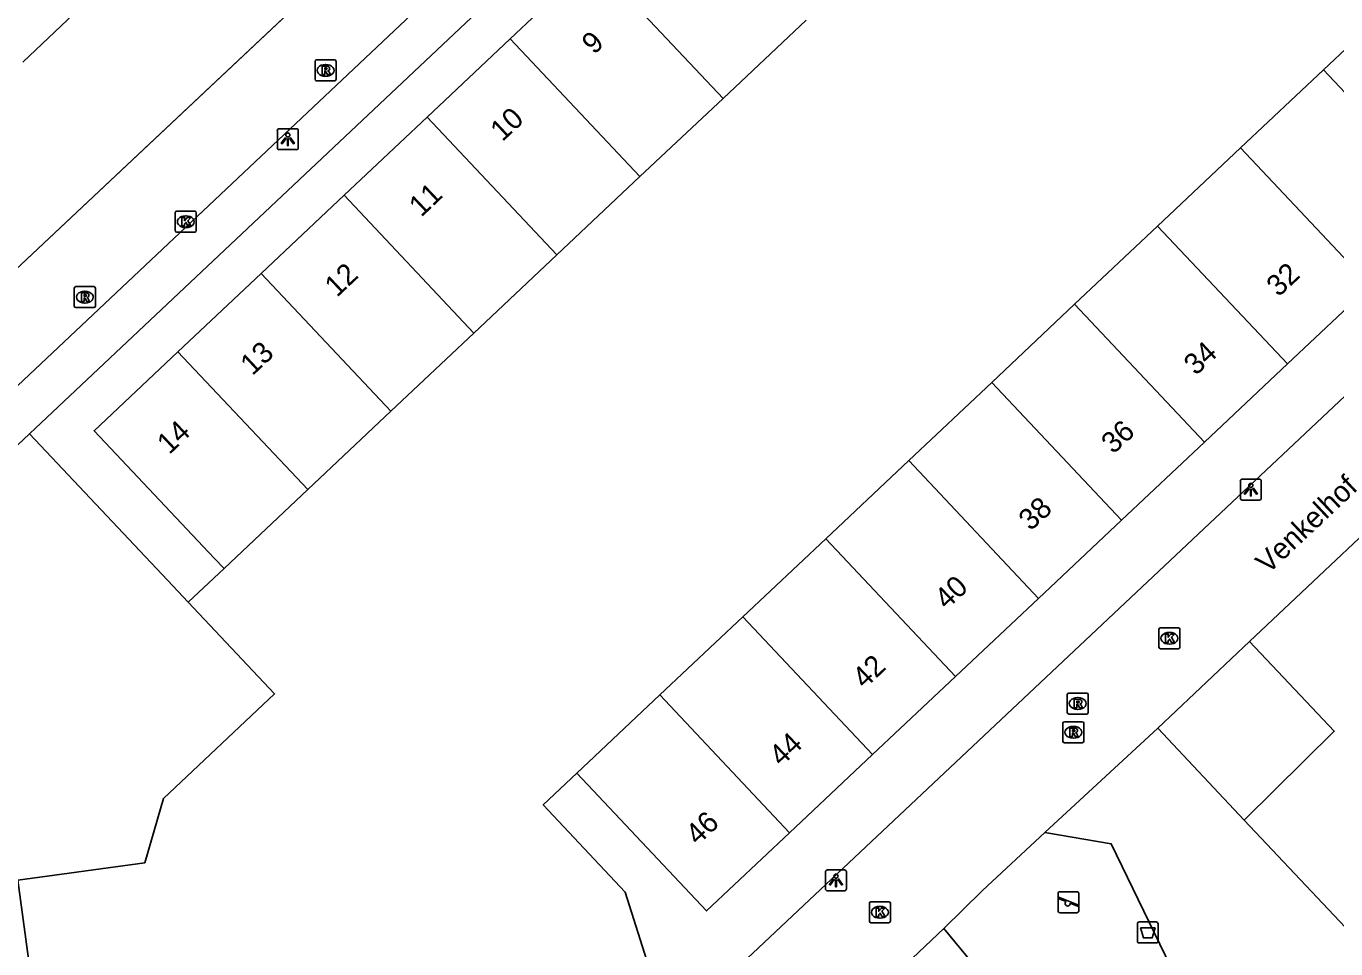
# Model space of a CAD drawing. Extents: x 162542 to 163144, y 380786 to 381511.
# Drawn here: x 162806.1 to 162868.4, y 381201.7 to 381245.6 of the extents above; entities that cross this region are included whole.
import ezdxf

# ---------------------------------------------------------------- set-up
doc = ezdxf.new("R2010")
doc.units = 0
for name, color, linetype in [('IMGEO_Afvalbak', 7, 'Continuous'), ('IMGEO_Groenvoorziening', 7, 'Continuous'), ('IMGEO_Hek', 7, 'Continuous'), ('IMGEO_Kolk', 7, 'Continuous'), ('IMGEO_Lichtpunt', 7, 'Continuous'), ('IMGEO_Openbare_ruimte_label', 7, 'Continuous'), ('IMGEO_Pand', 7, 'Continuous'), ('IMGEO_Pand_nummerreeks', 7, 'Continuous'), ('IMGEO_Rioolput', 7, 'Continuous'), ('IMGEO_Speelvoorziening', 7, 'Continuous'), ('IMGEO_Voetpad_open', 7, 'Continuous')]:
    doc.layers.add(name, color=color, linetype=linetype)

msp = doc.modelspace()

# ---------------------------------------------------------------- linework, layer by layer
at = {"layer": 'IMGEO_Afvalbak'}
for p, q in [((162858.947, 381202.102), (162858.947, 381202.902)), ((162858.947, 381202.902), (162858.947, 381202.102)), ((162859.047, 381203.002), (162859.837, 381203.002)), ((162859.837, 381203.002), (162859.047, 381203.002)), ((162859.937, 381202.902), (162859.937, 381202.102)), ((162859.937, 381202.102), (162859.937, 381202.902)), ((162859.837, 381202.002), (162859.047, 381202.002)), ((162859.047, 381202.002), (162859.837, 381202.002))]:
    msp.add_line(p, q, dxfattribs=at)
msp.add_lwpolyline([(162859.09, 381202.716), (162859.794, 381202.716), (162859.645, 381202.246), (162859.239, 381202.246), (162859.09, 381202.716)], dxfattribs=at)
for centre, start, end in [((162859.047, 381202.902), 90, 180), ((162859.047, 381202.902), 90, 180), ((162859.837, 381202.902), 0, 90), ((162859.837, 381202.902), 360, 90), ((162859.047, 381202.102), 180, 270), ((162859.047, 381202.102), 180, 270), ((162859.837, 381202.102), 270, 0), ((162859.837, 381202.102), 270, 0)]:
    msp.add_arc(centre, 0.1, start, end, dxfattribs=at)
at = {"layer": 'IMGEO_Groenvoorziening'}
msp.add_lwpolyline([(162849.737, 381202.685), (162861.8, 381188.085)], dxfattribs=at)
at = {"layer": 'IMGEO_Hek'}
msp.add_lwpolyline([(162758.166, 381200.425), (162772.303, 381209.99), (162785.212, 381218.724), (162787.433, 381220.358), (162797.686, 381227.138), (162801.587, 381230.307), (162862.582, 381287.674)], dxfattribs=at)
at = {"layer": 'IMGEO_Kolk'}
for p, q in [((162813.17, 381235.905), (162813.17, 381236.757)), ((162813.245, 381236.831), (162814.097, 381236.831)), ((162814.171, 381236.757), (162814.171, 381235.905)), ((162813.658, 381236.611), (162813.683, 381236.611)), ((162814.097, 381235.831), (162813.245, 381235.831)), ((162813.681, 381236.051), (162813.656, 381236.051)), ((162859.972, 381216.078), (162859.972, 381216.93)), ((162860.047, 381217.004), (162860.899, 381217.004)), ((162860.46, 381216.784), (162860.485, 381216.784)), ((162860.973, 381216.93), (162860.973, 381216.078)), ((162860.483, 381216.224), (162860.458, 381216.224)), ((162860.899, 381216.004), (162860.047, 381216.004)), ((162846.199, 381203.037), (162846.199, 381203.889)), ((162846.274, 381203.963), (162847.126, 381203.963)), ((162846.687, 381203.743), (162846.712, 381203.743)), ((162847.2, 381203.889), (162847.2, 381203.037)), ((162846.71, 381203.183), (162846.685, 381203.183)), ((162847.126, 381202.963), (162846.274, 381202.963))]:
    msp.add_line(p, q, dxfattribs=at)
for points in [[(162813.17, 381235.905), (162813.17, 381236.757)], [(162813.245, 381236.831), (162814.097, 381236.831)], [(162814.171, 381236.757), (162814.171, 381235.905)], [(162813.491, 381236.531), (162813.614, 381236.531), (162813.614, 381236.38), (162813.744, 381236.531), (162813.908, 381236.531), (162813.762, 381236.38), (162813.915, 381236.131), (162813.763, 381236.131), (162813.678, 381236.295), (162813.614, 381236.228), (162813.614, 381236.131), (162813.491, 381236.131), (162813.491, 381236.531)], [(162814.097, 381235.831), (162813.245, 381235.831)], [(162859.972, 381216.078), (162859.972, 381216.93)], [(162860.047, 381217.004), (162860.899, 381217.004)], [(162860.973, 381216.93), (162860.973, 381216.078)], [(162860.293, 381216.704), (162860.416, 381216.704), (162860.416, 381216.553), (162860.546, 381216.704), (162860.71, 381216.704), (162860.564, 381216.553), (162860.717, 381216.304), (162860.565, 381216.304), (162860.48, 381216.468), (162860.416, 381216.401), (162860.416, 381216.304), (162860.293, 381216.304), (162860.293, 381216.704)], [(162860.899, 381216.004), (162860.047, 381216.004)], [(162846.199, 381203.037), (162846.199, 381203.889)], [(162846.274, 381203.963), (162847.126, 381203.963)], [(162847.2, 381203.889), (162847.2, 381203.037)], [(162846.52, 381203.663), (162846.643, 381203.663), (162846.643, 381203.512), (162846.773, 381203.663), (162846.937, 381203.663), (162846.791, 381203.512), (162846.944, 381203.263), (162846.792, 381203.263), (162846.707, 381203.427), (162846.643, 381203.36), (162846.643, 381203.263), (162846.52, 381203.263), (162846.52, 381203.663)], [(162847.126, 381202.963), (162846.274, 381202.963)]]:
    msp.add_lwpolyline(points, dxfattribs=at)
for centre, start, end in [((162813.247, 381236.755), 91.55205, 178.44795), ((162813.247, 381236.755), 91.55205, 178.44795), ((162814.095, 381236.755), 1.55205, 88.44795), ((162814.095, 381236.755), 1.55205, 88.44795), ((162813.247, 381235.907), 181.55205, 268.44795), ((162813.247, 381235.907), 181.55205, 268.44795), ((162814.095, 381235.907), 271.55205, 358.44795), ((162814.095, 381235.907), 271.55205, 358.44795), ((162860.049, 381216.928), 91.55205, 178.44795), ((162860.049, 381216.928), 91.55205, 178.44795), ((162860.897, 381216.928), 1.55205, 88.44795), ((162860.897, 381216.928), 1.55205, 88.44795), ((162860.049, 381216.08), 181.55205, 268.44795), ((162860.049, 381216.08), 181.55205, 268.44795), ((162860.897, 381216.08), 271.55205, 358.44795), ((162860.897, 381216.08), 271.55205, 358.44795), ((162846.276, 381203.887), 91.55205, 178.44795), ((162846.276, 381203.887), 91.55205, 178.44795), ((162847.124, 381203.887), 1.55205, 88.44795), ((162847.124, 381203.887), 1.55205, 88.44795), ((162846.276, 381203.039), 181.55205, 268.44795), ((162846.276, 381203.039), 181.55205, 268.44795), ((162847.124, 381203.039), 271.55205, 358.44795), ((162847.124, 381203.039), 271.55205, 358.44795)]:
    msp.add_arc(centre, 0.0765, start, end, dxfattribs=at)
for centre, major_axis, ratio, start_param, end_param in [((162813.657, 381236.331), (-0.387, 0.002), 0.722429, 4.712389, 7.853982), ((162813.682, 381236.331), (-0.39, 0.002), 0.717154, 1.570796, 4.712389), ((162860.459, 381216.504), (-0.387, 0.002), 0.722429, 4.712389, 7.853982), ((162860.484, 381216.504), (-0.39, 0.002), 0.717154, 1.570796, 4.712389), ((162846.686, 381203.463), (-0.387, 0.002), 0.722429, 4.712389, 7.853982), ((162846.711, 381203.463), (-0.39, 0.002), 0.717154, 1.570796, 4.712389)]:
    msp.add_ellipse(centre, major_axis=major_axis, ratio=ratio, start_param=start_param, end_param=end_param, dxfattribs=at)
at = {"layer": 'IMGEO_Lichtpunt'}
for p, q in [((162818.028, 381240.661), (162818.028, 381239.854)), ((162818.028, 381240.661), (162818.028, 381239.854)), ((162818.93, 381240.756), (162818.122, 381240.756)), ((162818.93, 381240.756), (162818.122, 381240.756)), ((162819.024, 381239.854), (162819.024, 381240.661)), ((162819.024, 381239.854), (162819.024, 381240.661)), ((162818.122, 381239.76), (162818.93, 381239.76)), ((162818.122, 381239.76), (162818.93, 381239.76)), ((162863.847, 381223.983), (162863.847, 381223.176)), ((162863.847, 381223.983), (162863.847, 381223.176)), ((162864.749, 381224.078), (162863.941, 381224.078)), ((162864.749, 381224.078), (162863.941, 381224.078)), ((162864.843, 381223.176), (162864.843, 381223.983)), ((162864.843, 381223.176), (162864.843, 381223.983)), ((162863.941, 381223.082), (162864.749, 381223.082)), ((162863.941, 381223.082), (162864.749, 381223.082)), ((162844.109, 381205.384), (162844.109, 381204.577)), ((162844.109, 381205.384), (162844.109, 381204.577)), ((162845.011, 381205.479), (162844.203, 381205.479)), ((162845.011, 381205.479), (162844.203, 381205.479)), ((162845.105, 381204.577), (162845.105, 381205.384)), ((162845.105, 381204.577), (162845.105, 381205.384)), ((162844.203, 381204.483), (162845.011, 381204.483)), ((162844.203, 381204.483), (162845.011, 381204.483))]:
    msp.add_line(p, q, dxfattribs=at)
for points in [[(162818.402, 381240.325), (162818.441, 381240.297), (162818.253, 381240.035), (162818.215, 381240.062), (162818.402, 381240.325)], [(162818.504, 381240.277), (162818.551, 381240.277), (162818.551, 381239.955), (162818.504, 381239.955), (162818.504, 381240.277)], [(162818.614, 381240.297), (162818.652, 381240.324), (162818.839, 381240.062), (162818.8, 381240.034), (162818.614, 381240.297)], [(162864.221, 381223.647), (162864.26, 381223.619), (162864.072, 381223.357), (162864.034, 381223.384), (162864.221, 381223.647)], [(162864.433, 381223.619), (162864.471, 381223.646), (162864.658, 381223.384), (162864.619, 381223.356), (162864.433, 381223.619)], [(162864.323, 381223.599), (162864.37, 381223.599), (162864.37, 381223.277), (162864.323, 381223.277), (162864.323, 381223.599)], [(162844.483, 381205.048), (162844.522, 381205.02), (162844.334, 381204.758), (162844.296, 381204.785), (162844.483, 381205.048)], [(162844.585, 381205), (162844.632, 381205), (162844.632, 381204.678), (162844.585, 381204.678), (162844.585, 381205)], [(162844.695, 381205.02), (162844.733, 381205.047), (162844.92, 381204.785), (162844.881, 381204.757), (162844.695, 381205.02)]]:
    msp.add_lwpolyline(points, dxfattribs=at)
for centre in [(162818.527, 381240.459), (162864.346, 381223.781), (162844.608, 381205.182)]:
    msp.add_circle(centre, 0.0994, dxfattribs=at)
for centre, start, end in [((162818.122, 381240.661), 90, 180), ((162818.122, 381240.661), 90, 180), ((162818.93, 381240.661), 0, 90), ((162818.93, 381240.661), 0, 90), ((162818.122, 381239.854), 180, 270), ((162818.122, 381239.854), 180, 270), ((162818.93, 381239.854), 270, 0), ((162818.93, 381239.854), 270, 360), ((162863.941, 381223.983), 90, 180), ((162863.941, 381223.983), 90, 180), ((162864.749, 381223.983), 0, 90), ((162864.749, 381223.983), 0, 90), ((162863.941, 381223.176), 180, 270), ((162863.941, 381223.176), 180, 270), ((162864.749, 381223.176), 270, 0), ((162864.749, 381223.176), 270, 360), ((162844.203, 381205.384), 90, 180), ((162844.203, 381205.384), 90, 180), ((162845.011, 381205.384), 0, 90), ((162845.011, 381205.384), 0, 90), ((162844.203, 381204.577), 180, 270), ((162844.203, 381204.577), 180, 270), ((162845.011, 381204.577), 270, 0), ((162845.011, 381204.577), 270, 360)]:
    msp.add_arc(centre, 0.0946, start, end, dxfattribs=at)
at = {"layer": 'IMGEO_Pand'}
for points in [[(162829.109, 381245.032), (162833.061, 381248.755)], [(162839.233, 381242.201), (162833.061, 381248.755)], [(162871.755, 381247.281), (162867.807, 381243.561)], [(162839.233, 381242.201), (162843.185, 381245.925)], [(162825.156, 381241.309), (162829.109, 381245.032)], [(162829.109, 381245.032), (162835.281, 381238.478)], [(162867.807, 381243.561), (162863.86, 381239.842)], [(162873.988, 381236.997), (162867.807, 381243.561)], [(162835.281, 381238.478), (162839.233, 381242.201)], [(162821.203, 381237.586), (162825.156, 381241.309)], [(162831.329, 381234.754), (162825.156, 381241.309)], [(162863.86, 381239.842), (162859.912, 381236.122)], [(162870.04, 381233.279), (162863.86, 381239.842)], [(162831.329, 381234.754), (162835.281, 381238.478)], [(162817.251, 381233.863), (162821.203, 381237.586)], [(162821.203, 381237.586), (162827.377, 381231.03)], [(162859.912, 381236.122), (162855.964, 381232.402)], [(162859.912, 381236.122), (162866.091, 381229.56)], [(162827.377, 381231.03), (162831.329, 381234.754)], [(162813.298, 381230.14), (162817.251, 381233.863)], [(162823.424, 381227.306), (162817.251, 381233.863)], [(162870.04, 381233.279), (162866.091, 381229.56)], [(162855.964, 381232.402), (162852.016, 381228.683)], [(162862.142, 381225.842), (162855.964, 381232.402)], [(162823.424, 381227.306), (162827.377, 381231.03)], [(162815.491, 381219.831), (162815.018, 381220.322), (162809.309, 381226.383), (162813.298, 381230.14)], [(162819.473, 381223.583), (162813.298, 381230.14)], [(162866.091, 381229.56), (162862.142, 381225.842)], [(162852.016, 381228.683), (162848.069, 381224.963)], [(162852.016, 381228.683), (162858.193, 381222.124)], [(162819.473, 381223.583), (162823.424, 381227.306)], [(162795.692, 381196.614), (162793.366, 381214.11), (162806.242, 381226.227)], [(162806.242, 381226.227), (162812.798, 381219.271), (162813.785, 381218.224)], [(162862.142, 381225.842), (162858.193, 381222.124)], [(162848.069, 381224.963), (162844.121, 381221.244)], [(162854.244, 381218.405), (162848.069, 381224.963)], [(162864.289, 381216.352), (162873.342, 381224.889)], [(162815.491, 381219.831), (162819.473, 381223.583)], [(162858.193, 381222.124), (162854.244, 381218.405)], [(162840.173, 381217.524), (162844.121, 381221.244)], [(162844.121, 381221.244), (162850.296, 381214.687)], [(162813.785, 381218.224), (162815.491, 381219.831)], [(162806.61, 381198.095), (162805.675, 381204.999), (162811.719, 381205.817), (162812.612, 381208.879), (162817.9, 381213.859), (162813.785, 381218.224)], [(162854.244, 381218.405), (162850.296, 381214.687)], [(162840.173, 381217.524), (162836.225, 381213.805)], [(162846.347, 381210.968), (162840.173, 381217.524)], [(162864.289, 381216.352), (162868.317, 381212.076), (162864.025, 381207.85)], [(162850.296, 381214.687), (162846.347, 381210.968)], [(162836.225, 381213.805), (162832.278, 381210.085)], [(162842.398, 381207.25), (162836.225, 381213.805)], [(162846.347, 381210.968), (162842.398, 381207.25)], [(162832.278, 381210.085), (162830.676, 381208.577), (162834.584, 381204.427), (162835.7, 381200.87), (162834.263, 381199.478)], [(162842.398, 381207.25), (162838.449, 381203.531), (162832.278, 381210.085)], [(162864.025, 381207.85), (162872.577, 381198.788)]]:
    msp.add_lwpolyline(points, dxfattribs=at)
at = {"layer": 'IMGEO_Rioolput'}
for p, q in [((162819.822, 381243.108), (162819.822, 381243.96)), ((162819.897, 381244.034), (162820.749, 381244.034)), ((162820.31, 381243.814), (162820.335, 381243.814)), ((162820.823, 381243.96), (162820.823, 381243.108)), ((162820.749, 381243.034), (162819.897, 381243.034)), ((162820.333, 381243.254), (162820.308, 381243.254)), ((162808.368, 381232.314), (162808.368, 381233.166)), ((162808.443, 381233.24), (162809.295, 381233.24)), ((162808.856, 381233.02), (162808.881, 381233.02)), ((162809.369, 381233.166), (162809.369, 381232.314)), ((162808.879, 381232.46), (162808.854, 381232.46)), ((162809.295, 381232.24), (162808.443, 381232.24)), ((162855.61, 381212.973), (162855.61, 381213.825)), ((162855.685, 381213.899), (162856.537, 381213.899)), ((162856.098, 381213.679), (162856.123, 381213.679)), ((162856.611, 381213.825), (162856.611, 381212.973)), ((162856.121, 381213.119), (162856.096, 381213.119)), ((162855.402, 381211.606), (162855.402, 381212.458)), ((162855.477, 381212.532), (162856.329, 381212.532)), ((162856.537, 381212.899), (162855.685, 381212.899)), ((162856.403, 381212.458), (162856.403, 381211.606)), ((162855.89, 381212.312), (162855.915, 381212.312)), ((162856.329, 381211.532), (162855.477, 381211.532)), ((162855.913, 381211.752), (162855.888, 381211.752))]:
    msp.add_line(p, q, dxfattribs=at)
for points in [[(162819.822, 381243.108), (162819.822, 381243.96)], [(162819.897, 381244.034), (162820.749, 381244.034)], [(162820.411, 381243.732), (162820.159, 381243.734), (162820.159, 381243.334)], [(162820.337, 381243.653), (162820.283, 381243.653), (162820.283, 381243.572)], [(162820.283, 381243.572), (162820.335, 381243.572)], [(162820.823, 381243.96), (162820.823, 381243.108)], [(162820.749, 381243.034), (162819.897, 381243.034)], [(162820.159, 381243.334), (162820.283, 381243.334), (162820.283, 381243.496), (162820.294, 381243.496)], [(162820.341, 381243.467), (162820.412, 381243.334), (162820.552, 381243.334), (162820.487, 381243.46)], [(162808.368, 381232.314), (162808.368, 381233.166)], [(162808.443, 381233.24), (162809.295, 381233.24)], [(162809.369, 381233.166), (162809.369, 381232.314)], [(162808.957, 381232.938), (162808.705, 381232.94), (162808.705, 381232.54)], [(162808.705, 381232.54), (162808.829, 381232.54), (162808.829, 381232.702), (162808.84, 381232.702)], [(162808.883, 381232.859), (162808.829, 381232.859), (162808.829, 381232.778)], [(162808.829, 381232.778), (162808.881, 381232.778)], [(162808.887, 381232.673), (162808.958, 381232.54), (162809.098, 381232.54), (162809.033, 381232.666)], [(162809.295, 381232.24), (162808.443, 381232.24)], [(162855.61, 381212.973), (162855.61, 381213.825)], [(162855.685, 381213.899), (162856.537, 381213.899)], [(162856.611, 381213.825), (162856.611, 381212.973)], [(162856.199, 381213.597), (162855.947, 381213.599), (162855.947, 381213.199)], [(162855.947, 381213.199), (162856.071, 381213.199), (162856.071, 381213.361), (162856.082, 381213.361)], [(162856.125, 381213.518), (162856.071, 381213.518), (162856.071, 381213.437)], [(162856.071, 381213.437), (162856.123, 381213.437)], [(162856.129, 381213.332), (162856.2, 381213.199), (162856.34, 381213.199), (162856.275, 381213.325)], [(162855.402, 381211.606), (162855.402, 381212.458)], [(162855.477, 381212.532), (162856.329, 381212.532)], [(162856.537, 381212.899), (162855.685, 381212.899)], [(162856.403, 381212.458), (162856.403, 381211.606)], [(162855.991, 381212.23), (162855.739, 381212.232), (162855.739, 381211.832)], [(162855.739, 381211.832), (162855.863, 381211.832), (162855.863, 381211.994), (162855.874, 381211.994)], [(162855.917, 381212.151), (162855.863, 381212.151), (162855.863, 381212.07)], [(162855.863, 381212.07), (162855.915, 381212.07)], [(162855.921, 381211.965), (162855.992, 381211.832), (162856.132, 381211.832), (162856.067, 381211.958)], [(162856.329, 381211.532), (162855.477, 381211.532)]]:
    msp.add_lwpolyline(points, dxfattribs=at)
for centre, radius, start, end in [((162819.899, 381243.958), 0.0765, 91.55205, 178.44795), ((162819.899, 381243.958), 0.0765, 91.55205, 178.44795), ((162820.319, 381243.761), 0.19, 274.7715, 282.96867), ((162820.343, 381243.557), 0.0964, 77.00612, 93.18647), ((162820.357, 381243.614), 0.0378, 276.66336, 79.67722), ((162820.41, 381243.622), 0.109, 350.36119, 89.41601), ((162820.408, 381243.622), 0.112, 277.58423, 350.98172), ((162820.747, 381243.958), 0.0765, 1.55205, 88.44795), ((162820.747, 381243.958), 0.0765, 1.55205, 88.44795), ((162819.899, 381243.11), 0.0765, 181.55205, 268.44795), ((162819.899, 381243.11), 0.0765, 181.55205, 268.44795), ((162820.293, 381243.443), 0.0533, 26.02933, 88.69889), ((162820.392, 381243.407), 0.108, 29.51342, 73.79051), ((162820.747, 381243.11), 0.0765, 271.55205, 358.44795), ((162820.747, 381243.11), 0.0765, 271.55205, 358.44795), ((162808.445, 381233.164), 0.0765, 91.55205, 178.44795), ((162808.445, 381233.164), 0.0765, 91.55205, 178.44795), ((162809.293, 381233.164), 0.0765, 1.55205, 88.44795), ((162809.293, 381233.164), 0.0765, 1.55205, 88.44795), ((162808.839, 381232.649), 0.0533, 26.02933, 88.69889), ((162808.865, 381232.967), 0.19, 274.7715, 282.96867), ((162808.889, 381232.763), 0.0964, 77.00612, 93.18647), ((162808.903, 381232.82), 0.0378, 276.66336, 79.67722), ((162808.956, 381232.828), 0.109, 350.36119, 89.41601), ((162808.954, 381232.828), 0.112, 277.58423, 350.98172), ((162808.938, 381232.613), 0.108, 29.51342, 73.79051), ((162808.445, 381232.316), 0.0765, 181.55205, 268.44795), ((162808.445, 381232.316), 0.0765, 181.55205, 268.44795), ((162809.293, 381232.316), 0.0765, 271.55205, 358.44795), ((162809.293, 381232.316), 0.0765, 271.55205, 358.44795), ((162855.687, 381213.823), 0.0765, 91.55205, 178.44795), ((162855.687, 381213.823), 0.0765, 91.55205, 178.44795), ((162856.535, 381213.823), 0.0765, 1.55205, 88.44795), ((162856.535, 381213.823), 0.0765, 1.55205, 88.44795), ((162856.081, 381213.308), 0.0533, 26.02933, 88.69889), ((162856.107, 381213.626), 0.19, 274.7715, 282.96867), ((162856.131, 381213.422), 0.0964, 77.00612, 93.18647), ((162856.145, 381213.479), 0.0378, 276.66336, 79.67722), ((162856.198, 381213.487), 0.109, 350.36119, 89.41601), ((162856.196, 381213.487), 0.112, 277.58423, 350.98172), ((162856.18, 381213.272), 0.108, 29.51342, 73.79051), ((162855.479, 381212.456), 0.0765, 91.55205, 178.44795), ((162855.479, 381212.456), 0.0765, 91.55205, 178.44795), ((162855.687, 381212.975), 0.0765, 181.55205, 268.44795), ((162855.687, 381212.975), 0.0765, 181.55205, 268.44795), ((162856.327, 381212.456), 0.0765, 1.55205, 88.44795), ((162856.327, 381212.456), 0.0765, 1.55205, 88.44795), ((162856.535, 381212.975), 0.0765, 271.55205, 358.44795), ((162856.535, 381212.975), 0.0765, 271.55205, 358.44795), ((162855.873, 381211.941), 0.0533, 26.02933, 88.69889), ((162855.899, 381212.259), 0.19, 274.7715, 282.96867), ((162855.923, 381212.055), 0.0964, 77.00612, 93.18647), ((162855.937, 381212.112), 0.0378, 276.66336, 79.67722), ((162855.99, 381212.12), 0.109, 350.36119, 89.41601), ((162855.988, 381212.12), 0.112, 277.58423, 350.98172), ((162855.972, 381211.905), 0.108, 29.51342, 73.79051), ((162855.479, 381211.608), 0.0765, 181.55205, 268.44795), ((162855.479, 381211.608), 0.0765, 181.55205, 268.44795), ((162856.327, 381211.608), 0.0765, 271.55205, 358.44795), ((162856.327, 381211.608), 0.0765, 271.55205, 358.44795)]:
    msp.add_arc(centre, radius, start, end, dxfattribs=at)
for centre, major_axis, ratio, start_param, end_param in [((162820.309, 381243.534), (-0.387, 0.002), 0.722429, 4.712389, 7.853982), ((162820.334, 381243.534), (-0.39, 0.002), 0.717154, 1.570796, 4.712389), ((162808.855, 381232.74), (-0.387, 0.002), 0.722429, 4.712389, 7.853982), ((162808.88, 381232.74), (-0.39, 0.002), 0.717154, 1.570796, 4.712389), ((162856.097, 381213.399), (-0.387, 0.002), 0.722429, 4.712389, 7.853982), ((162856.122, 381213.399), (-0.39, 0.002), 0.717154, 1.570796, 4.712389), ((162855.889, 381212.032), (-0.387, 0.002), 0.722429, 4.712389, 7.853982), ((162855.914, 381212.032), (-0.39, 0.002), 0.717154, 1.570796, 4.712389)]:
    msp.add_ellipse(centre, major_axis=major_axis, ratio=ratio, start_param=start_param, end_param=end_param, dxfattribs=at)
at = {"layer": 'IMGEO_Speelvoorziening'}
for p, q in [((162855.173, 381203.543), (162855.173, 381204.343)), ((162855.173, 381204.343), (162855.173, 381203.543)), ((162855.273, 381204.443), (162856.063, 381204.443)), ((162856.063, 381204.443), (162855.273, 381204.443)), ((162856.163, 381204.343), (162856.163, 381203.543)), ((162856.163, 381203.543), (162856.163, 381204.343)), ((162855.556, 381203.971), (162855.217, 381204.108)), ((162855.242, 381204.168), (162856.118, 381203.815)), ((162856.094, 381203.755), (162855.754, 381203.892)), ((162856.063, 381203.443), (162855.273, 381203.443)), ((162855.273, 381203.443), (162856.063, 381203.443))]:
    msp.add_line(p, q, dxfattribs=at)
for centre, radius, start, end in [((162855.273, 381204.343), 0.1, 90, 180), ((162855.273, 381204.343), 0.1, 90, 180), ((162856.063, 381204.343), 0.1, 0, 90), ((162856.063, 381204.343), 0.1, 360, 90), ((162855.23, 381204.138), 0.0327, 68.07798, 248.07798), ((162855.635, 381203.881), 0.12, 130.99278, 5.16318), ((162856.106, 381203.785), 0.0327, 248.07798, 68.07798), ((162855.273, 381203.543), 0.1, 180, 270), ((162855.273, 381203.543), 0.1, 180, 270), ((162856.063, 381203.543), 0.1, 270, 0), ((162856.063, 381203.543), 0.1, 270, 0)]:
    msp.add_arc(centre, radius, start, end, dxfattribs=at)
at = {"layer": 'IMGEO_Voetpad_open'}
for points in [[(162864.115, 381283.64), (162796.565, 381219.956)], [(162806.242, 381226.227), (162865.48, 381282.064)], [(162789.418, 381273.655), (162811.977, 381249.676), (162805.915, 381243.918)], [(162763.302, 381208.084), (162773.466, 381210.777), (162785.212, 381218.724), (162787.433, 381220.358), (162797.686, 381227.138), (162801.587, 381230.307), (162839.922, 381266.362)], [(162894.031, 381251.782), (162837.429, 381198.492), (162842.87, 381158.314)], [(162859.924, 381212.226), (162864.289, 381216.352)], [(162854.551, 381207.255), (162859.924, 381212.226)], [(162864.025, 381207.85), (162859.924, 381212.226)], [(162849.737, 381202.685), (162851.572, 381204.492), (162854.551, 381207.255)], [(162854.551, 381207.255), (162857.703, 381206.728), (162860.535, 381200.874)], [(162843.774, 381197.046), (162849.737, 381202.685)]]:
    msp.add_lwpolyline(points, dxfattribs=at)

# ---------------------------------------------------------------- texts
at = {"layer": 'IMGEO_Openbare_ruimte_label'}
msp.add_text('Venkelhof', height=1, rotation=43.29865, dxfattribs=at).set_placement((162865.164, 381219.532))
at = {"layer": 'IMGEO_Pand_nummerreeks'}
for s, rotation, p in [('9', 43.30905, (162833.096, 381244.252)), ('10', 43.01583, (162828.736, 381240.112)), ('11', 43.59249, (162824.877, 381236.52)), ('12', 43.30905, (162820.861, 381232.702)), ('32', 43.0257, (162865.666, 381232.717)), ('13', 43.00587, (162816.843, 381228.975)), ('34', 42.71978, (162861.729, 381228.976)), ('14', 43.31743, (162812.883, 381225.216)), ('36', 42.49658, (162857.798, 381225.237)), ('38', 42.3244, (162853.863, 381221.581)), ('40', 42.9958, (162849.871, 381217.831)), ('42', 43.45461, (162845.968, 381214.059)), ('44', 43.16279, (162842.002, 381210.365)), ('46', 43.44689, (162838.031, 381206.615))]:
    msp.add_text(s, height=1, rotation=rotation, dxfattribs=at).set_placement(p)

doc.saveas('drawing.dxf')
